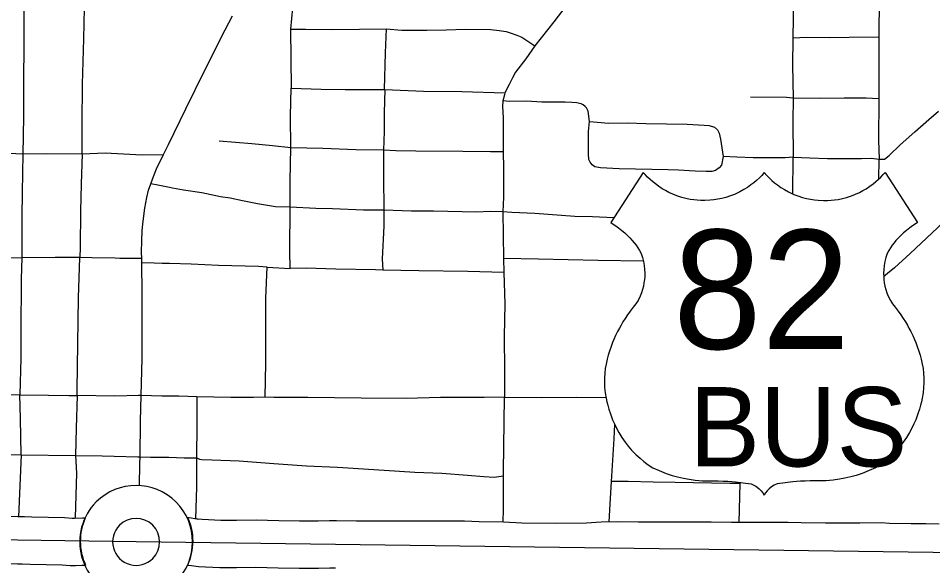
# Model space of a CAD drawing. Extents: x 61396 to 64680, y 55472 to 57605.
# Drawn here: x 62782.6 to 62934.7, y 56024.7 to 56115.7 of the extents above; entities that cross this region are included whole.
import ezdxf

# ---------------------------------------------------------------- set-up
doc = ezdxf.new("R2010")
doc.units = 0
for name, color, linetype in [('15', 7, 'Continuous'), ('22', 7, 'Continuous'), ('24', 7, 'Continuous'), ('33', 7, 'Continuous'), ('R_Draft', 7, 'Continuous')]:
    doc.layers.add(name, color=color, linetype=linetype)

msp = doc.modelspace()

# ---------------------------------------------------------------- linework, layer by layer
at = {"layer": '15'}
msp.add_line((62783.68, 56032.8), (62783.52, 56032.81), dxfattribs=at)
for points in [[(62783.52, 56032.81), (62782.59, 56032.81), (62781.28, 56032.83), (62780.56, 56032.81), (62779.27, 56032.85), (62777.68, 56032.86)], [(62793.32, 56032.57), (62792, 56032.52), (62791.58, 56032.52), (62790.34, 56032.61), (62784.89, 56032.74), (62783.68, 56032.8)], [(62793.8, 56032.59), (62793.32, 56032.57)], [(62812.58, 56032.41), (62812.37, 56032.43), (62811.05, 56032.61), (62810.87, 56032.61)], [(62835.6, 56032.11), (62834.41, 56032.11), (62832.52, 56032.07), (62829.42, 56032.09), (62825.99, 56032.11), (62822.2, 56032.22), (62818.94, 56032.2), (62816.36, 56032.2), (62813.21, 56032.34), (62812.58, 56032.41)], [(62935.81, 56031.59), (62933.61, 56031.63), (62931.17, 56031.64), (62927.57, 56031.7), (62926.15, 56031.77), (62922.65, 56031.72), (62919.7, 56031.74), (62916.91, 56031.72), (62912.87, 56031.82), (62910.68, 56031.83), (62908, 56031.85), (62905.11, 56031.85), (62903.41, 56031.85), (62901.28, 56031.87), (62897.9, 56031.92), (62893.94, 56031.92), (62890.21, 56031.9), (62885.82, 56031.9), (62882.24, 56031.94), (62879.62, 56031.89), (62877.14, 56031.76), (62872.2, 56031.68), (62866.39, 56031.76), (62863.34, 56031.92), (62859.32, 56031.96), (62856.85, 56032.05), (62852.05, 56032.09), (62847.66, 56032.09), (62841.99, 56032.09), (62838.92, 56032.09), (62835.6, 56032.11)], [(62777.8, 56025.05), (62779.11, 56025.04), (62780.53, 56024.99), (62781.35, 56025.01), (62782.51, 56025), (62783.29, 56025)], [(62783.29, 56025), (62784.6, 56024.93), (62789.96, 56024.81), (62791.28, 56024.71), (62792.14, 56024.71), (62793.22, 56024.75)], [(62793.22, 56024.75), (62793.84, 56024.77)], [(62810.83, 56024.76), (62811.45, 56024.68), (62812.61, 56024.55), (62816.18, 56024.39), (62818.96, 56024.39), (62822.11, 56024.41), (62825.86, 56024.3), (62829.36, 56024.28), (62832.58, 56024.26), (62834.48, 56024.3), (62835.39, 56024.3)]]:
    msp.add_lwpolyline(points, dxfattribs=at)
for radius, start, end in [(9.38, 155.694, 204.9707), (9.37, 334.9217, 24.4607)]:
    msp.add_arc((62802.34, 56028.73), radius, start, end, dxfattribs=at)
at = {"layer": '22'}
for points in [[(62906.71, 56090.04), (62906.3, 56089.58), (62905.91, 56089.17), (62905.46, 56088.75), (62904.98, 56088.34), (62904.52, 56087.98), (62903.95, 56087.59), (62903.35, 56087.21), (62902.66, 56086.83), (62901.78, 56086.42), (62901.11, 56086.16), (62900.35, 56085.92), (62899.66, 56085.73), (62899.02, 56085.6), (62898.34, 56085.5), (62897.72, 56085.43), (62896.87, 56085.4), (62896.18, 56085.4), (62895.58, 56085.44), (62895, 56085.5), (62894.42, 56085.59), (62893.69, 56085.74), (62893.02, 56085.91), (62892.2, 56086.18), (62891.5, 56086.46), (62890.87, 56086.75), (62890.29, 56087.05), (62889.75, 56087.36), (62889.15, 56087.76), (62888.61, 56088.16), (62888.13, 56088.54), (62887.73, 56088.9), (62887.33, 56089.29), (62886.93, 56089.71), (62886.61, 56090.08), (62881.2, 56081.72), (62881.58, 56081.49), (62882.04, 56081.19), (62882.48, 56080.88), (62883.06, 56080.42), (62883.52, 56080.02), (62883.94, 56079.64), (62884.35, 56079.21), (62884.78, 56078.74), (62885.09, 56078.37), (62885.4, 56077.97), (62885.7, 56077.54), (62886, 56077.09), (62886.28, 56076.56), (62886.49, 56075.91), (62886.65, 56075.26), (62886.77, 56074.57), (62886.83, 56073.93), (62886.85, 56073.31), (62886.84, 56072.73), (62886.8, 56072.27), (62886.72, 56071.7), (62886.62, 56071.16), (62886.47, 56070.58), (62886.31, 56070.07), (62886.08, 56069.5), (62885.73, 56068.76), (62885.37, 56068.19), (62884.93, 56067.66), (62884.41, 56066.98), (62883.98, 56066.39), (62883.57, 56065.79), (62883.21, 56065.21), (62882.9, 56064.68), (62882.63, 56064.19), (62882.32, 56063.61), (62881.99, 56062.93), (62881.7, 56062.26), (62881.5, 56061.76), (62881.26, 56061.13), (62881, 56060.35), (62880.79, 56059.7), (62880.59, 56058.99), (62880.41, 56058.17), (62880.29, 56057.44), (62880.2, 56056.68), (62880.15, 56055.84), (62880.15, 56055.06), (62880.18, 56054.3), (62880.28, 56053.4), (62880.41, 56052.55), (62880.55, 56051.91), (62880.7, 56051.34), (62880.89, 56050.7), (62881.13, 56049.91), (62881.49, 56048.95), (62881.8, 56048.24), (62882.16, 56047.51), (62882.55, 56046.79), (62883.06, 56045.97), (62883.59, 56045.22), (62884.09, 56044.56), (62884.67, 56043.89), (62885.42, 56043.11), (62886.06, 56042.52), (62886.71, 56041.98)], [(62906.71, 56090.04), (62907.13, 56089.58), (62907.52, 56089.17), (62907.96, 56088.75), (62908.45, 56088.34), (62908.91, 56087.98), (62909.48, 56087.59), (62910.08, 56087.21), (62910.77, 56086.83), (62911.65, 56086.42), (62912.32, 56086.16), (62913.08, 56085.92), (62913.77, 56085.73), (62914.41, 56085.6), (62915.09, 56085.5), (62915.71, 56085.43), (62916.56, 56085.4), (62917.25, 56085.4), (62917.85, 56085.44), (62918.42, 56085.5), (62919, 56085.59), (62919.73, 56085.74), (62920.41, 56085.91), (62921.23, 56086.18), (62921.93, 56086.46), (62922.56, 56086.75), (62923.14, 56087.05), (62923.67, 56087.36), (62924.27, 56087.76), (62924.82, 56088.16), (62925.29, 56088.54), (62925.69, 56088.9), (62926.1, 56089.29), (62926.5, 56089.71), (62926.82, 56090.08), (62932.23, 56081.72), (62931.84, 56081.49), (62931.38, 56081.19), (62930.95, 56080.88), (62930.37, 56080.42), (62929.9, 56080.02), (62929.49, 56079.64), (62929.07, 56079.21), (62928.64, 56078.74), (62928.34, 56078.37), (62928.03, 56077.97), (62927.72, 56077.54), (62927.43, 56077.09), (62927.15, 56076.56), (62926.94, 56075.91), (62926.78, 56075.26), (62926.66, 56074.57), (62926.59, 56073.93), (62926.57, 56073.31), (62926.59, 56072.73), (62926.63, 56072.27), (62926.7, 56071.7), (62926.81, 56071.16), (62926.96, 56070.58), (62927.12, 56070.07), (62927.34, 56069.5), (62927.7, 56068.76), (62928.06, 56068.19), (62928.49, 56067.66), (62929.02, 56066.98), (62929.45, 56066.39), (62929.85, 56065.79), (62930.22, 56065.21), (62930.53, 56064.68), (62930.8, 56064.19), (62931.11, 56063.61), (62931.43, 56062.93), (62931.73, 56062.26), (62931.93, 56061.76), (62932.17, 56061.13), (62932.43, 56060.35), (62932.64, 56059.7), (62932.84, 56058.99), (62933.02, 56058.17), (62933.14, 56057.44), (62933.23, 56056.68), (62933.28, 56055.84), (62933.28, 56055.06), (62933.24, 56054.3), (62933.15, 56053.4), (62933.01, 56052.55), (62932.87, 56051.91), (62932.73, 56051.34), (62932.54, 56050.7), (62932.29, 56049.91), (62931.93, 56048.95), (62931.63, 56048.24), (62931.27, 56047.51), (62930.88, 56046.79), (62930.37, 56045.97), (62929.84, 56045.22), (62929.33, 56044.56), (62928.75, 56043.89), (62928.01, 56043.11), (62927.37, 56042.52), (62926.72, 56041.98)], [(62886.71, 56041.98), (62887.39, 56041.46), (62888.2, 56040.93), (62889.23, 56040.47), (62890.42, 56040.01), (62891.4, 56039.69), (62892.28, 56039.45), (62893.28, 56039.22), (62894.21, 56039.05), (62895.21, 56038.91), (62896.48, 56038.8), (62897.44, 56038.77), (62898.27, 56038.77), (62899.08, 56038.76), (62899.88, 56038.74), (62900.65, 56038.7), (62901.31, 56038.66), (62901.97, 56038.6), (62902.81, 56038.51), (62903.63, 56038.41), (62904.12, 56038.34), (62904.53, 56038.26), (62905.02, 56038.06), (62905.31, 56037.9), (62905.55, 56037.74), (62905.89, 56037.47), (62906.21, 56037.14), (62906.48, 56036.8), (62906.71, 56036.41)], [(62926.72, 56041.98), (62926.04, 56041.46), (62925.22, 56040.93), (62924.2, 56040.47), (62923, 56040.01), (62922.03, 56039.69), (62921.15, 56039.45), (62920.15, 56039.22), (62919.22, 56039.05), (62918.21, 56038.91), (62916.95, 56038.8), (62915.98, 56038.77), (62915.15, 56038.77), (62914.35, 56038.76), (62913.54, 56038.74), (62912.78, 56038.7), (62912.11, 56038.66), (62911.46, 56038.6), (62910.62, 56038.51), (62909.8, 56038.41), (62909.3, 56038.34), (62908.89, 56038.26), (62908.4, 56038.06), (62908.12, 56037.9), (62907.87, 56037.74), (62907.54, 56037.47), (62907.22, 56037.14), (62906.95, 56036.8), (62906.71, 56036.41)]]:
    msp.add_lwpolyline(points, dxfattribs=at)
at = {"layer": '24'}
for radius, start, end in [(9.38, 315.0045, 135.0045), (9.38, 135.0045, 315.0045), (3.91, 315.0045, 135.0045), (3.91, 135.0045, 315.0045)]:
    msp.add_arc((62802.24, 56028.63), radius, start, end, dxfattribs=at)
at = {"layer": '33'}
for p, q in [((62911.59, 56120.02), (62911.47, 56112.42)), ((62925.86, 56119.64), (62925.8, 56112.59)), ((62827.93, 56113.89), (62828.02, 56104.08)), ((62824.03, 56074.34), (62827.86, 56074.07)), ((62863.34, 56040.32), (62863.53, 56052.68)), ((62783.14, 56043.12), (62782.68, 56032.81)), ((62783.14, 56043.12), (62792.18, 56043)), ((62863.33, 56039.57), (62863.34, 56040.32))]:
    msp.add_line(p, q, dxfattribs=at)
for points in [[(62783.85, 56123.97), (62783.79, 56121.61), (62783.65, 56118.92), (62783.59, 56116.54), (62783.56, 56110.6), (62783.51, 56105.89), (62783.53, 56099.48), (62783.48, 56096.09), (62783.39, 56093.17)], [(62828.3, 56123.12), (62828.23, 56117.42), (62827.93, 56113.89)], [(62876.56, 56122.21), (62875.45, 56120.32), (62873.74, 56117.75), (62871.7, 56115.1), (62868.58, 56111.1)], [(62793.34, 56104.74), (62793.54, 56112.31), (62793.7, 56119.97)], [(62802.82, 56037.98), (62802.89, 56041.62), (62802.91, 56042.77), (62802.99, 56048.69), (62803.09, 56052.96), (62803.23, 56059.13), (62803.23, 56064.38), (62803.23, 56069.98), (62803.18, 56075.05), (62803.17, 56075.78), (62803.16, 56076.81), (62803.19, 56078.7), (62803.27, 56080.39), (62803.4, 56081.98), (62803.71, 56084.15), (62804.01, 56085.91), (62804.31, 56087.14), (62804.67, 56088.2), (62805.12, 56089.42), (62805.66, 56090.66), (62806.81, 56093.04), (62807.61, 56094.69), (62810.51, 56100.62), (62813.7, 56107.06), (62817.08, 56113.79), (62818.28, 56116.11)], [(62827.93, 56113.89), (62830.44, 56113.89), (62834.98, 56113.82), (62843.85, 56113.93)], [(62843.85, 56113.93), (62843.66, 56109.95), (62843.53, 56103.84)], [(62843.85, 56113.93), (62846.44, 56113.74), (62850.62, 56113.74), (62853.83, 56113.78), (62857, 56113.87), (62861.22, 56113.84), (62862.66, 56113.68), (62863.8, 56113.51), (62864.62, 56113.22), (62865.57, 56112.89), (62866.38, 56112.57), (62867.07, 56112.11), (62868.58, 56111.1)], [(62911.47, 56112.42), (62911.45, 56107.9), (62911.52, 56102.41)], [(62925.8, 56112.59), (62920.87, 56112.49), (62917.51, 56112.43), (62913.81, 56112.49), (62911.47, 56112.42)], [(62925.8, 56112.59), (62925.77, 56108), (62925.81, 56102.32)], [(62868.58, 56111.1), (62867.08, 56108.98), (62865.37, 56106.73), (62864.83, 56105.79), (62864.29, 56104.72), (62863.57, 56103.31)], [(62793.26, 56093.17), (62793.26, 56098.08), (62793.34, 56104.74)], [(62827.98, 56094.16), (62827.95, 56099.46), (62828.02, 56104.08)], [(62828.02, 56104.08), (62833.05, 56103.94), (62837, 56103.84), (62843.63, 56103.84)], [(62843.63, 56103.84), (62843.53, 56099.99), (62843.53, 56096.9), (62843.41, 56093.77)], [(62843.63, 56103.84), (62850.02, 56103.58), (62856.41, 56103.55), (62863.57, 56103.31)], [(62863.57, 56103.31), (62863.51, 56102.99), (62863.25, 56101.96)], [(62863.25, 56101.96), (62863.16, 56101.06), (62863.31, 56099.14), (62863.28, 56094.81), (62863.31, 56093.49)], [(62877.67, 56098.56), (62877.41, 56100.24), (62877.18, 56100.8), (62876.92, 56101.05), (62876.6, 56101.31), (62876.28, 56101.48), (62875.97, 56101.55), (62875.54, 56101.66), (62874.71, 56101.68), (62873.59, 56101.74), (62869.74, 56101.78), (62867.17, 56101.94), (62864.35, 56101.87), (62863.25, 56101.96)], [(62911.52, 56102.41), (62910.44, 56102.56), (62904.46, 56102.59)], [(62911.52, 56102.41), (62911.48, 56098.52), (62911.53, 56092.59)], [(62925.81, 56102.32), (62923.7, 56102.4), (62920.01, 56102.44), (62916.1, 56102.37), (62911.52, 56102.41)], [(62925.81, 56102.32), (62925.73, 56095.42), (62925.84, 56092.25)], [(62925.84, 56092.25), (62926.72, 56092.3), (62927.53, 56092.9), (62929.35, 56094.65), (62931.8, 56096.8), (62934.08, 56098.88), (62935.69, 56100.27)], [(62899.91, 56092.73), (62899.62, 56091.27), (62899.24, 56090.81), (62898.6, 56090.4), (62897.99, 56090.21), (62897.08, 56090.21), (62895.23, 56090.28), (62892.47, 56090.47), (62890.77, 56090.51), (62882.59, 56090.66), (62879.49, 56090.81), (62878.54, 56091), (62878.09, 56091.31), (62877.75, 56091.76), (62877.56, 56092.21), (62877.49, 56093.16), (62877.49, 56096.87), (62877.67, 56098.56)], [(62877.67, 56098.56), (62880.89, 56098.26), (62883.96, 56098.3), (62887.02, 56098.19), (62893.91, 56098.08), (62896.74, 56097.92), (62897.57, 56097.85), (62898.45, 56097.58), (62898.97, 56097.17), (62899.24, 56096.6), (62899.47, 56095.58), (62899.91, 56092.73)], [(62827.98, 56094.16), (62824.92, 56094.49), (62821.49, 56094.82), (62816.05, 56095.25)], [(62827.86, 56084.28), (62827.85, 56088.7), (62827.98, 56094.16)], [(62843.41, 56093.77), (62838.78, 56093.83), (62833.32, 56094.03), (62827.98, 56094.16)], [(62773.6, 56093.4), (62776.85, 56093.37), (62779.95, 56093.31), (62783.39, 56093.17)], [(62783.39, 56093.17), (62783.29, 56086.75), (62783.23, 56082.68), (62783.24, 56075.89)], [(62783.39, 56093.17), (62787.32, 56093.23), (62793.26, 56093.17)], [(62793.26, 56093.17), (62793.12, 56088.1), (62793.01, 56083.62), (62792.95, 56077.66), (62792.89, 56075.93)], [(62793.26, 56093.17), (62797.1, 56093.34), (62802.2, 56093.05), (62803.3, 56092.98), (62806.81, 56093.04)], [(62843.41, 56093.77), (62843.42, 56091.3), (62843.39, 56088.13), (62843.44, 56085.02), (62843.46, 56083.78)], [(62863.31, 56093.49), (62861.17, 56093.49), (62856.57, 56093.57), (62848.77, 56093.62), (62845.47, 56093.68), (62843.41, 56093.77)], [(62863.31, 56093.49), (62863.34, 56090.78), (62863.36, 56085.97), (62863.26, 56083.49)], [(62911.53, 56092.59), (62910.2, 56092.52), (62904.87, 56092.52), (62902.18, 56092.62), (62899.91, 56092.73)], [(62911.46, 56086.51), (62911.53, 56092.59)], [(62911.53, 56092.59), (62914.3, 56092.48), (62917.27, 56092.38), (62922.93, 56092.38), (62924.51, 56092.44), (62925.84, 56092.25)], [(62925.79, 56088.95), (62925.84, 56092.25)], [(62944.61, 56089.35), (62942.47, 56087.13), (62939.19, 56084.24), (62936.5, 56081.77), (62930.97, 56076.58), (62928.4, 56074.23), (62927.2, 56073.25), (62926.57, 56072.71)], [(62827.86, 56084.28), (62825.44, 56084.35), (62822.45, 56084.83), (62819.93, 56085.35), (62817.91, 56085.81), (62816.3, 56086.03), (62813.16, 56086.69), (62810.11, 56087.12), (62808.3, 56087.46), (62807.82, 56087.54), (62805.85, 56087.95), (62804.67, 56088.2)], [(62827.86, 56074.07), (62827.83, 56077.05), (62827.86, 56084.28)], [(62843.46, 56083.78), (62840.06, 56083.81), (62834.89, 56084.03), (62832.14, 56084.06), (62827.86, 56084.28)], [(62843.46, 56083.78), (62843.43, 56081.14), (62843.16, 56075.68), (62843.27, 56073.83)], [(62863.26, 56083.49), (62861.14, 56083.55), (62858.84, 56083.48), (62851.69, 56083.64), (62848.04, 56083.6), (62843.46, 56083.78)], [(62863.26, 56083.49), (62863.38, 56075.78)], [(62881.72, 56082.53), (62878.17, 56082.71), (62875.23, 56082.74), (62868.59, 56083.23), (62864.72, 56083.43), (62863.26, 56083.49)], [(62783.24, 56075.89), (62780.1, 56075.83), (62778.61, 56075.77), (62773.48, 56075.84)], [(62783.24, 56075.89), (62783.12, 56072.35), (62783.09, 56063.41), (62783.09, 56059.17), (62782.91, 56053.07)], [(62792.89, 56075.93), (62788.79, 56075.92), (62783.24, 56075.89)], [(62792.42, 56052.96), (62792.46, 56053.93), (62792.66, 56069.22), (62792.89, 56075.93)], [(62803.17, 56075.78), (62799.55, 56075.78), (62798.78, 56075.79), (62794.89, 56075.85), (62792.89, 56075.93)], [(62863.38, 56075.78), (62863.41, 56073.41)], [(62886.64, 56075.31), (62879.04, 56075.41), (62869.16, 56075.66), (62863.38, 56075.78)], [(62824.03, 56074.34), (62822.58, 56074.4), (62815.97, 56074.61), (62811.42, 56074.79), (62807.79, 56074.91), (62806.59, 56074.94), (62805.25, 56074.97), (62803.18, 56075.05)], [(62823.69, 56052.69), (62823.84, 56058.34), (62823.84, 56069.14), (62824.03, 56074.34)], [(62843.27, 56073.83), (62842.06, 56073.86), (62835.45, 56073.98), (62830.53, 56074.15), (62827.86, 56074.07)], [(62863.41, 56073.41), (62857.44, 56073.57), (62849.25, 56073.68), (62843.27, 56073.83)], [(62863.41, 56073.41), (62863.56, 56068.23), (62863.49, 56062.77), (62863.53, 56057.12), (62863.53, 56052.68)], [(62773.22, 56053.1), (62776.66, 56053.12), (62782.91, 56053.07)], [(62783.14, 56043.12), (62783.01, 56049.13), (62782.91, 56053.07)], [(62782.91, 56053.07), (62787.65, 56053.03), (62791.05, 56052.96), (62792.42, 56052.96)], [(62792.42, 56052.96), (62792.28, 56047.54), (62792.18, 56043)], [(62803.09, 56052.96), (62802.64, 56052.98), (62798.73, 56052.85), (62792.42, 56052.96)], [(62812.35, 56052.76), (62809.33, 56052.86), (62807.07, 56052.86), (62806.54, 56052.87), (62803.09, 56052.96)], [(62812.35, 56052.76), (62812.32, 56048.21), (62812.29, 56042.58)], [(62823.69, 56052.69), (62821.78, 56052.63), (62818, 56052.66), (62812.35, 56052.76)], [(62863.53, 56052.68), (62860.13, 56052.63), (62852.86, 56052.63), (62847.16, 56052.48), (62839.68, 56052.53), (62830.83, 56052.65), (62825.17, 56052.62), (62823.69, 56052.69)], [(62863.53, 56052.68), (62869.71, 56052.61), (62875.56, 56052.68), (62880.4, 56052.62)], [(62881.82, 56048.2), (62881.68, 56045.76), (62881.27, 56038.64)], [(62772.91, 56043.09), (62775.42, 56043.16), (62783.14, 56043.12)], [(62792.18, 56043), (62792.32, 56040.07), (62792.12, 56032.66)], [(62792.18, 56043), (62796.6, 56042.92), (62798.61, 56042.87), (62802.51, 56042.78), (62802.91, 56042.77)], [(62802.91, 56042.77), (62804.61, 56042.72), (62806.42, 56042.72), (62807.7, 56042.72), (62810.26, 56042.61), (62812.29, 56042.58)], [(62812.29, 56042.58), (62812.28, 56037.71), (62812.12, 56032.46)], [(62863.33, 56039.57), (62861.82, 56039.35), (62860.1, 56039.44), (62857.39, 56039.65), (62853.09, 56040), (62848.58, 56040.17), (62843.5, 56040.47), (62835.72, 56040.99), (62830.56, 56041.24), (62825.14, 56041.63), (62819.37, 56042.06), (62814.85, 56042.23), (62813.13, 56042.28), (62812.83, 56042.34), (62812.29, 56042.58)], [(62863.29, 56031.92), (62863.37, 56034.11), (62863.33, 56039.57)], [(62881.27, 56038.64), (62881, 56033.95), (62880.88, 56031.92)], [(62891.91, 56038.49), (62888.24, 56038.54), (62884.08, 56038.67), (62881.27, 56038.64)], [(62902.64, 56038.33), (62901.01, 56038.31), (62891.91, 56038.49)], [(62902.64, 56038.33), (62902.52, 56031.86)], [(62902.64, 56038.53), (62902.64, 56038.33)]]:
    msp.add_lwpolyline(points, dxfattribs=at)
at = {"layer": 'R_Draft'}
msp.add_lwpolyline([(63023.39, 56002.37), (62976.25, 56026.29), (62802.24, 56028.63), (62762.7, 56029.16)], dxfattribs=at)

# ---------------------------------------------------------------- texts
at = {"layer": '22'}
for s, height, p in [('82', 19.8, (62891.56, 56060.72)), ('BUS', 13.2, (62894.24, 56041.17))]:
    msp.add_text(s, height=height, dxfattribs=at).set_placement(p)

doc.saveas('drawing.dxf')
